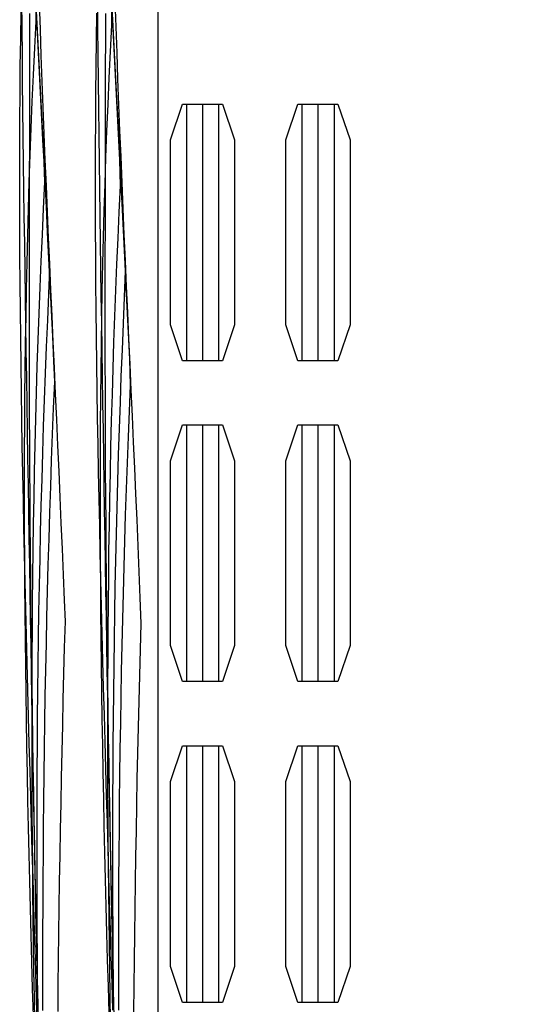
# Model space of a CAD drawing. Header units: metres. Extents: x 209848 to 209928, y 1182430 to 1182563.
# Tile 473 of 656: x 209849.52 to 209851.56, y 1182484.24 to 1182488.14. Entities that reach past the tile are written whole.
import ezdxf

# ---------------------------------------------------------------- set-up
doc = ezdxf.new("R2010")
doc.units = ezdxf.units.M
doc.header["$MEASUREMENT"] = 0
doc.linetypes.add('DGN Style 2', pattern=[15.036391, 9.021834, -6.014556])
doc.layers.get('0').update_dxf_attribs({"color": 254})

# ---------------------------------------------------------------- blocks, each defined once
blk = doc.blocks.new('*U2')
at = {"color": 40, "linetype": 'Continuous'}
for p, q in [((-1.781, -11.0043), (-1.781, -10.8981)), ((-1.7811, -11.1105), (-1.781, -11.0043)), ((-1.7813, -11.2167), (-1.7811, -11.1105)), ((-1.7815, -11.3229), (-1.7813, -11.2167)), ((-1.7817, -11.4291), (-1.7815, -11.3229)), ((-1.7819, -11.5353), (-1.7817, -11.4291)), ((-1.7821, -11.6415), (-1.7819, -11.5353)), ((-1.7823, -11.7477), (-1.7821, -11.6415)), ((-1.7825, -11.854), (-1.7823, -11.7477)), ((-1.7826, -11.9603), (-1.7825, -11.854)), ((-1.7827, -12.0666), (-1.7826, -11.9603)), ((-1.7826, -12.173), (-1.7827, -12.0666)), ((-1.7825, -12.2794), (-1.7826, -12.173)), ((-1.7823, -12.3859), (-1.7825, -12.2794)), ((-1.782, -12.4923), (-1.7823, -12.3859)), ((-1.7816, -12.5989), (-1.782, -12.4923)), ((-1.7811, -12.7054), (-1.7816, -12.5989)), ((-1.7804, -12.812), (-1.7811, -12.7054)), ((-1.7796, -12.9186), (-1.7804, -12.812)), ((-1.7787, -13.0252), (-1.7796, -12.9186)), ((-1.7777, -13.1317), (-1.7787, -13.0252)), ((-1.7766, -13.2383), (-1.7777, -13.1317)), ((-1.7753, -13.3449), (-1.7766, -13.2383)), ((-1.774, -13.4515), (-1.7753, -13.3449)), ((-1.7725, -13.558), (-1.774, -13.4515)), ((-1.771, -13.6646), (-1.7725, -13.558)), ((-1.7693, -13.7711), (-1.771, -13.6646)), ((-1.7676, -13.8776), (-1.7693, -13.7711)), ((-1.7658, -13.9841), (-1.7676, -13.8776)), ((-1.7639, -14.0906), (-1.7658, -13.9841)), ((-1.7619, -14.1971), (-1.7639, -14.0906)), ((-1.7598, -14.3035), (-1.7619, -14.1971)), ((-1.7577, -14.4099), (-1.7598, -14.3035)), ((-1.7555, -14.5163), (-1.7577, -14.4099)), ((-1.7532, -14.6226), (-1.7555, -14.5163)), ((-1.7508, -14.7289), (-1.7532, -14.6226)), ((-1.7485, -14.8352), (-1.7508, -14.7289))]:
    blk.add_line(p, q, dxfattribs=at)
at = {"color": 3, "linetype": 'Continuous'}
for p, q in [((-1.481, -11.0046), (-1.481, -10.8982)), ((-1.4811, -11.111), (-1.481, -11.0046)), ((-1.4813, -11.2173), (-1.4811, -11.111)), ((-1.4815, -11.3235), (-1.4813, -11.2173)), ((-1.4817, -11.4297), (-1.4815, -11.3235)), ((-1.4819, -11.5359), (-1.4817, -11.4297)), ((-1.4821, -11.642), (-1.4819, -11.5359)), ((-1.4823, -11.7482), (-1.4821, -11.642)), ((-1.4825, -11.8543), (-1.4823, -11.7482)), ((-1.4826, -11.9604), (-1.4825, -11.8543)), ((-1.4827, -12.0666), (-1.4826, -11.9604)), ((-1.4826, -12.1727), (-1.4827, -12.0666)), ((-1.4825, -12.2788), (-1.4826, -12.1727)), ((-1.4823, -12.385), (-1.4825, -12.2788)), ((-1.482, -12.4912), (-1.4823, -12.385)), ((-1.4816, -12.5974), (-1.482, -12.4912)), ((-1.4811, -12.7036), (-1.4816, -12.5974)), ((-1.4804, -12.8098), (-1.4811, -12.7036)), ((-1.4796, -12.916), (-1.4804, -12.8098)), ((-1.4787, -13.0223), (-1.4796, -12.916)), ((-1.4777, -13.1285), (-1.4787, -13.0223)), ((-1.4766, -13.2348), (-1.4777, -13.1285)), ((-1.4753, -13.3411), (-1.4766, -13.2348)), ((-1.474, -13.4474), (-1.4753, -13.3411)), ((-1.4725, -13.5537), (-1.474, -13.4474)), ((-1.471, -13.6599), (-1.4725, -13.5537)), ((-1.4694, -13.7662), (-1.471, -13.6599)), ((-1.4676, -13.8725), (-1.4694, -13.7662)), ((-1.4658, -13.9788), (-1.4676, -13.8725)), ((-1.4639, -14.085), (-1.4658, -13.9788)), ((-1.4619, -14.1912), (-1.4639, -14.085)), ((-1.4599, -14.2975), (-1.4619, -14.1912)), ((-1.4577, -14.4037), (-1.4599, -14.2975)), ((-1.4555, -14.5098), (-1.4577, -14.4037)), ((-1.4533, -14.616), (-1.4555, -14.5098)), ((-1.4509, -14.7221), (-1.4533, -14.616)), ((-1.4485, -14.8282), (-1.4509, -14.7221))]:
    blk.add_line(p, q, dxfattribs=at)
blk = doc.blocks.new('*U3')
at = {"color": 40, "linetype": 'Continuous'}
for p, q in [((-1.8117, -10.9564), (-1.8126, -10.8496)), ((-1.8107, -11.0631), (-1.8117, -10.9564)), ((-1.8096, -11.1698), (-1.8107, -11.0631)), ((-1.8084, -11.2765), (-1.8096, -11.1698)), ((-1.8072, -11.3831), (-1.8084, -11.2765)), ((-1.8058, -11.4896), (-1.8072, -11.3831)), ((-1.8044, -11.5961), (-1.8058, -11.4896)), ((-1.803, -11.7026), (-1.8044, -11.5961)), ((-1.8015, -11.809), (-1.803, -11.7026)), ((-1.8, -11.9153), (-1.8015, -11.809)), ((-1.7984, -12.0216), (-1.8, -11.9153)), ((-1.7968, -12.1279), (-1.7984, -12.0216)), ((-1.7952, -12.2341), (-1.7968, -12.1279)), ((-1.7936, -12.3402), (-1.7952, -12.2341)), ((-1.7919, -12.4463), (-1.7936, -12.3402)), ((-1.7903, -12.5524), (-1.7919, -12.4463)), ((-1.7886, -12.6584), (-1.7903, -12.5524)), ((-1.7869, -12.7644), (-1.7886, -12.6584)), ((-1.7852, -12.8703), (-1.7869, -12.7644)), ((-1.7835, -12.9762), (-1.7852, -12.8703)), ((-1.7818, -13.082), (-1.7835, -12.9762)), ((-1.78, -13.1878), (-1.7818, -13.082)), ((-1.7783, -13.2936), (-1.78, -13.1878)), ((-1.7765, -13.3994), (-1.7783, -13.2936)), ((-1.7747, -13.5051), (-1.7765, -13.3994)), ((-1.7728, -13.6108), (-1.7747, -13.5051)), ((-1.771, -13.7164), (-1.7728, -13.6108)), ((-1.7691, -13.822), (-1.771, -13.7164)), ((-1.7671, -13.9276), (-1.7691, -13.822)), ((-1.7652, -14.0332), (-1.7671, -13.9276)), ((-1.7631, -14.1388), (-1.7652, -14.0332)), ((-1.7611, -14.2443), (-1.7631, -14.1388)), ((-1.7589, -14.3498), (-1.7611, -14.2443)), ((-1.7568, -14.4553), (-1.7589, -14.3498)), ((-1.7545, -14.5607), (-1.7568, -14.4553)), ((-1.7522, -14.6661), (-1.7545, -14.5607)), ((-1.7499, -14.7715), (-1.7522, -14.6661)), ((-1.7475, -14.8769), (-1.7499, -14.7715))]:
    blk.add_line(p, q, dxfattribs=at)
at = {"color": 3, "linetype": 'Continuous'}
for p, q in [((-1.5118, -10.9535), (-1.5126, -10.8471)), ((-1.5108, -11.06), (-1.5118, -10.9535)), ((-1.5097, -11.1665), (-1.5108, -11.06)), ((-1.5085, -11.2729), (-1.5097, -11.1665)), ((-1.5072, -11.3793), (-1.5085, -11.2729)), ((-1.5059, -11.4857), (-1.5072, -11.3793)), ((-1.5045, -11.592), (-1.5059, -11.4857)), ((-1.503, -11.6984), (-1.5045, -11.592)), ((-1.5015, -11.8047), (-1.503, -11.6984)), ((-1.5, -11.9109), (-1.5015, -11.8047)), ((-1.4984, -12.0171), (-1.5, -11.9109)), ((-1.4968, -12.1233), (-1.4984, -12.0171)), ((-1.4952, -12.2295), (-1.4968, -12.1233)), ((-1.4936, -12.3356), (-1.4952, -12.2295)), ((-1.492, -12.4416), (-1.4936, -12.3356)), ((-1.4903, -12.5477), (-1.492, -12.4416)), ((-1.4886, -12.6536), (-1.4903, -12.5477)), ((-1.4869, -12.7596), (-1.4886, -12.6536)), ((-1.4852, -12.8654), (-1.4869, -12.7596)), ((-1.4835, -12.9713), (-1.4852, -12.8654)), ((-1.4818, -13.0771), (-1.4835, -12.9713)), ((-1.4801, -13.1828), (-1.4818, -13.0771)), ((-1.4783, -13.2886), (-1.4801, -13.1828)), ((-1.4765, -13.3942), (-1.4783, -13.2886)), ((-1.4747, -13.4999), (-1.4765, -13.3942)), ((-1.4729, -13.6055), (-1.4747, -13.4999)), ((-1.471, -13.711), (-1.4729, -13.6055)), ((-1.4691, -13.8165), (-1.471, -13.711)), ((-1.4672, -13.922), (-1.4691, -13.8165)), ((-1.4652, -14.0275), (-1.4672, -13.922)), ((-1.4632, -14.1329), (-1.4652, -14.0275)), ((-1.4611, -14.2383), (-1.4632, -14.1329)), ((-1.459, -14.3436), (-1.4611, -14.2383)), ((-1.4568, -14.4489), (-1.459, -14.3436)), ((-1.4546, -14.5542), (-1.4568, -14.4489)), ((-1.4523, -14.6595), (-1.4546, -14.5542)), ((-1.45, -14.7647), (-1.4523, -14.6595)), ((-1.4476, -14.8699), (-1.45, -14.7647))]:
    blk.add_line(p, q, dxfattribs=at)
blk = doc.blocks.new('*U4')
at = {"color": 40, "linetype": 'Continuous'}
for p, q in [((-1.8174, -10.9994), (-1.8158, -10.8921)), ((-1.8188, -11.1068), (-1.8174, -10.9994)), ((-1.8199, -11.2142), (-1.8188, -11.1068)), ((-1.8206, -11.3217), (-1.8199, -11.2142)), ((-1.8211, -11.4292), (-1.8206, -11.3217)), ((-1.8213, -11.5367), (-1.8211, -11.4292)), ((-1.8212, -11.6442), (-1.8213, -11.5367)), ((-1.8209, -11.7518), (-1.8212, -11.6442)), ((-1.8203, -11.8593), (-1.8209, -11.7518)), ((-1.8196, -11.9669), (-1.8203, -11.8593)), ((-1.8186, -12.0744), (-1.8196, -11.9669)), ((-1.8174, -12.182), (-1.8186, -12.0744)), ((-1.816, -12.2894), (-1.8174, -12.182)), ((-1.8145, -12.3969), (-1.816, -12.2894)), ((-1.8128, -12.5043), (-1.8145, -12.3969)), ((-1.8109, -12.6117), (-1.8128, -12.5043)), ((-1.8089, -12.7191), (-1.8109, -12.6117)), ((-1.8067, -12.8264), (-1.8089, -12.7191)), ((-1.8045, -12.9336), (-1.8067, -12.8264)), ((-1.8021, -13.0408), (-1.8045, -12.9336)), ((-1.7996, -13.1479), (-1.8021, -13.0408)), ((-1.7971, -13.255), (-1.7996, -13.1479)), ((-1.7944, -13.3619), (-1.7971, -13.255)), ((-1.7917, -13.4689), (-1.7944, -13.3619)), ((-1.7889, -13.5757), (-1.7917, -13.4689)), ((-1.7861, -13.6825), (-1.7889, -13.5757)), ((-1.7832, -13.7892), (-1.7861, -13.6825)), ((-1.7803, -13.8959), (-1.7832, -13.7892)), ((-1.7773, -14.0024), (-1.7803, -13.8959)), ((-1.7743, -14.1089), (-1.7773, -14.0024)), ((-1.7713, -14.2153), (-1.7743, -14.1089)), ((-1.7682, -14.3217), (-1.7713, -14.2153)), ((-1.7651, -14.4279), (-1.7682, -14.3217)), ((-1.7621, -14.5341), (-1.7651, -14.4279)), ((-1.759, -14.6403), (-1.7621, -14.5341)), ((-1.7559, -14.7463), (-1.759, -14.6403)), ((-1.7528, -14.8523), (-1.7559, -14.7463))]:
    blk.add_line(p, q, dxfattribs=at)
at = {"color": 3, "linetype": 'Continuous'}
for p, q in [((-1.5175, -11.0032), (-1.5158, -10.8968)), ((-1.5188, -11.1097), (-1.5175, -11.0032)), ((-1.5199, -11.2163), (-1.5188, -11.1097)), ((-1.5206, -11.323), (-1.5199, -11.2163)), ((-1.5211, -11.4297), (-1.5206, -11.323)), ((-1.5213, -11.5365), (-1.5211, -11.4297)), ((-1.5212, -11.6434), (-1.5213, -11.5365)), ((-1.5209, -11.7503), (-1.5212, -11.6434)), ((-1.5204, -11.8572), (-1.5209, -11.7503)), ((-1.5196, -11.9641), (-1.5204, -11.8572)), ((-1.5186, -12.0711), (-1.5196, -11.9641)), ((-1.5174, -12.1781), (-1.5186, -12.0711)), ((-1.5161, -12.2851), (-1.5174, -12.1781)), ((-1.5145, -12.3921), (-1.5161, -12.2851)), ((-1.5128, -12.4991), (-1.5145, -12.3921)), ((-1.5109, -12.6061), (-1.5128, -12.4991)), ((-1.5089, -12.7131), (-1.5109, -12.6061)), ((-1.5068, -12.82), (-1.5089, -12.7131)), ((-1.5045, -12.927), (-1.5068, -12.82)), ((-1.5022, -13.0339), (-1.5045, -12.927)), ((-1.4997, -13.1407), (-1.5022, -13.0339)), ((-1.4972, -13.2476), (-1.4997, -13.1407)), ((-1.4945, -13.3543), (-1.4972, -13.2476)), ((-1.4918, -13.4611), (-1.4945, -13.3543)), ((-1.489, -13.5678), (-1.4918, -13.4611)), ((-1.4862, -13.6744), (-1.489, -13.5678)), ((-1.4833, -13.781), (-1.4862, -13.6744)), ((-1.4804, -13.8875), (-1.4833, -13.781)), ((-1.4774, -13.994), (-1.4804, -13.8875)), ((-1.4744, -14.1004), (-1.4774, -13.994)), ((-1.4714, -14.2067), (-1.4744, -14.1004)), ((-1.4683, -14.313), (-1.4714, -14.2067)), ((-1.4653, -14.4193), (-1.4683, -14.313)), ((-1.4622, -14.5254), (-1.4653, -14.4193)), ((-1.4591, -14.6315), (-1.4622, -14.5254)), ((-1.456, -14.7376), (-1.4591, -14.6315)), ((-1.4529, -14.8436), (-1.456, -14.7376))]:
    blk.add_line(p, q, dxfattribs=at)
blk = doc.blocks.new('*U5')
at = {"color": 40, "linetype": 'Continuous'}
for p, q in [((-1.7565, -10.9292), (-1.7573, -10.8382)), ((-1.7619, -11.035), (-1.7565, -10.9292)), ((-1.7669, -11.1408), (-1.7619, -11.035)), ((-1.7715, -11.2467), (-1.7669, -11.1408)), ((-1.7758, -11.3527), (-1.7715, -11.2467)), ((-1.7797, -11.4587), (-1.7758, -11.3527)), ((-1.7833, -11.5649), (-1.7797, -11.4587)), ((-1.7865, -11.6711), (-1.7833, -11.5649)), ((-1.7894, -11.7774), (-1.7865, -11.6711)), ((-1.792, -11.8837), (-1.7894, -11.7774)), ((-1.7943, -11.9901), (-1.792, -11.8837)), ((-1.7962, -12.0965), (-1.7943, -11.9901)), ((-1.7979, -12.203), (-1.7962, -12.0965)), ((-1.7992, -12.3095), (-1.7979, -12.203)), ((-1.8003, -12.416), (-1.7992, -12.3095)), ((-1.8011, -12.5226), (-1.8003, -12.416)), ((-1.8017, -12.6292), (-1.8011, -12.5226)), ((-1.802, -12.7358), (-1.8017, -12.6292)), ((-1.802, -12.8424), (-1.802, -12.7358)), ((-1.8018, -12.949), (-1.802, -12.8424)), ((-1.8014, -13.0556), (-1.8018, -12.949)), ((-1.8007, -13.1623), (-1.8014, -13.0556)), ((-1.7999, -13.2689), (-1.8007, -13.1623)), ((-1.7988, -13.3755), (-1.7999, -13.2689)), ((-1.7975, -13.4821), (-1.7988, -13.3755)), ((-1.7961, -13.5886), (-1.7975, -13.4821)), ((-1.7945, -13.6952), (-1.7961, -13.5886)), ((-1.7927, -13.8017), (-1.7945, -13.6952)), ((-1.7907, -13.9082), (-1.7927, -13.8017)), ((-1.7886, -14.0147), (-1.7907, -13.9082)), ((-1.7863, -14.1211), (-1.7886, -14.0147)), ((-1.7839, -14.2275), (-1.7863, -14.1211)), ((-1.7814, -14.3338), (-1.7839, -14.2275)), ((-1.7788, -14.4402), (-1.7814, -14.3338)), ((-1.776, -14.5464), (-1.7788, -14.4402)), ((-1.7731, -14.6527), (-1.776, -14.5464)), ((-1.7702, -14.7588), (-1.7731, -14.6527)), ((-1.7672, -14.865), (-1.7702, -14.7588))]:
    blk.add_line(p, q, dxfattribs=at)
at = {"color": 3, "linetype": 'Continuous'}
for p, q in [((-1.4569, -10.9445), (-1.4573, -10.8372)), ((-1.4622, -11.0491), (-1.4569, -10.9445)), ((-1.4672, -11.1539), (-1.4622, -11.0491)), ((-1.4718, -11.2588), (-1.4672, -11.1539)), ((-1.476, -11.3637), (-1.4718, -11.2588)), ((-1.4799, -11.4688), (-1.476, -11.3637)), ((-1.4834, -11.574), (-1.4799, -11.4688)), ((-1.4866, -11.6793), (-1.4834, -11.574)), ((-1.4895, -11.7846), (-1.4866, -11.6793)), ((-1.4921, -11.8901), (-1.4895, -11.7846)), ((-1.4943, -11.9956), (-1.4921, -11.8901)), ((-1.4963, -12.1012), (-1.4943, -11.9956)), ((-1.4979, -12.2069), (-1.4963, -12.1012)), ((-1.4993, -12.3126), (-1.4979, -12.2069)), ((-1.5003, -12.4183), (-1.4993, -12.3126)), ((-1.5011, -12.5242), (-1.5003, -12.4183)), ((-1.5017, -12.63), (-1.5011, -12.5242)), ((-1.502, -12.7359), (-1.5017, -12.63)), ((-1.502, -12.8419), (-1.502, -12.7359)), ((-1.5018, -12.9478), (-1.502, -12.8419)), ((-1.5014, -13.0538), (-1.5018, -12.9478)), ((-1.5008, -13.1598), (-1.5014, -13.0538)), ((-1.4999, -13.2659), (-1.5008, -13.1598)), ((-1.4988, -13.3719), (-1.4999, -13.2659)), ((-1.4976, -13.478), (-1.4988, -13.3719)), ((-1.4961, -13.584), (-1.4976, -13.478)), ((-1.4945, -13.6901), (-1.4961, -13.584)), ((-1.4927, -13.7962), (-1.4945, -13.6901)), ((-1.4908, -13.9022), (-1.4927, -13.7962)), ((-1.4887, -14.0083), (-1.4908, -13.9022)), ((-1.4864, -14.1143), (-1.4887, -14.0083)), ((-1.484, -14.2204), (-1.4864, -14.1143)), ((-1.4815, -14.3264), (-1.484, -14.2204)), ((-1.4789, -14.4324), (-1.4815, -14.3264)), ((-1.4761, -14.5384), (-1.4789, -14.4324)), ((-1.4733, -14.6443), (-1.4761, -14.5384)), ((-1.4703, -14.7503), (-1.4733, -14.6443)), ((-1.4673, -14.8562), (-1.4703, -14.7503))]:
    blk.add_line(p, q, dxfattribs=at)
blk = doc.blocks.new('*U6')
at = {"color": 40, "linetype": 'Continuous'}
for p, q in [((-1.7506, -10.9752), (-1.7559, -10.8715)), ((-1.7454, -11.0789), (-1.7506, -10.9752)), ((-1.7401, -11.1824), (-1.7454, -11.0789)), ((-1.7348, -11.2861), (-1.7401, -11.1824)), ((-1.7296, -11.3896), (-1.7348, -11.2861)), ((-1.7246, -11.4861), (-1.7296, -11.3896)), ((-1.7216, -11.5665), (-1.7246, -11.4861)), ((-1.7267, -11.6705), (-1.7216, -11.5665)), ((-1.7316, -11.7744), (-1.7267, -11.6705)), ((-1.7362, -11.8784), (-1.7316, -11.7744)), ((-1.7404, -11.9824), (-1.7362, -11.8784)), ((-1.7444, -12.0864), (-1.7404, -11.9824)), ((-1.7481, -12.1904), (-1.7444, -12.0864)), ((-1.7515, -12.2945), (-1.7481, -12.1904)), ((-1.7546, -12.3986), (-1.7515, -12.2945)), ((-1.7575, -12.5027), (-1.7546, -12.3986)), ((-1.76, -12.6068), (-1.7575, -12.5027)), ((-1.7624, -12.7109), (-1.76, -12.6068)), ((-1.7644, -12.815), (-1.7624, -12.7109)), ((-1.7663, -12.9192), (-1.7644, -12.815)), ((-1.7678, -13.0233), (-1.7663, -12.9192)), ((-1.7692, -13.1274), (-1.7678, -13.0233)), ((-1.7703, -13.2316), (-1.7692, -13.1274)), ((-1.7712, -13.3358), (-1.7703, -13.2316)), ((-1.7718, -13.4399), (-1.7712, -13.3358)), ((-1.7723, -13.544), (-1.7718, -13.4399)), ((-1.7725, -13.6482), (-1.7723, -13.544)), ((-1.7725, -13.7523), (-1.7725, -13.6482)), ((-1.7724, -13.8564), (-1.7725, -13.7523)), ((-1.772, -13.9605), (-1.7724, -13.8564)), ((-1.7715, -14.0645), (-1.772, -13.9605)), ((-1.7708, -14.1686), (-1.7715, -14.0645)), ((-1.7699, -14.2726), (-1.7708, -14.1686)), ((-1.7688, -14.3765), (-1.7699, -14.2726)), ((-1.7676, -14.4804), (-1.7688, -14.3765)), ((-1.7663, -14.5843), (-1.7676, -14.4804)), ((-1.7647, -14.6882), (-1.7663, -14.5843)), ((-1.7631, -14.7919), (-1.7647, -14.6882)), ((-1.7613, -14.8957), (-1.7631, -14.7919))]:
    blk.add_line(p, q, dxfattribs=at)
at = {"color": 3, "linetype": 'Continuous'}
for p, q in [((-1.451, -10.9599), (-1.4563, -10.8563)), ((-1.4458, -11.0636), (-1.451, -10.9599)), ((-1.4405, -11.1672), (-1.4458, -11.0636)), ((-1.4352, -11.2709), (-1.4405, -11.1672)), ((-1.43, -11.3744), (-1.4352, -11.2709)), ((-1.4247, -11.478), (-1.43, -11.3744)), ((-1.4219, -11.5814), (-1.4247, -11.478)), ((-1.4271, -11.6845), (-1.4219, -11.5814)), ((-1.4319, -11.7876), (-1.4271, -11.6845)), ((-1.4364, -11.8907), (-1.4319, -11.7876)), ((-1.4406, -11.9938), (-1.4364, -11.8907)), ((-1.4446, -12.097), (-1.4406, -11.9938)), ((-1.4482, -12.2002), (-1.4446, -12.097)), ((-1.4516, -12.3035), (-1.4482, -12.2002)), ((-1.4547, -12.4068), (-1.4516, -12.3035)), ((-1.4575, -12.5101), (-1.4547, -12.4068)), ((-1.4601, -12.6135), (-1.4575, -12.5101)), ((-1.4624, -12.7168), (-1.4601, -12.6135)), ((-1.4645, -12.8203), (-1.4624, -12.7168)), ((-1.4663, -12.9237), (-1.4645, -12.8203)), ((-1.4679, -13.0272), (-1.4663, -12.9237)), ((-1.4692, -13.1306), (-1.4679, -13.0272)), ((-1.4703, -13.2341), (-1.4692, -13.1306)), ((-1.4712, -13.3377), (-1.4703, -13.2341)), ((-1.4718, -13.4412), (-1.4712, -13.3377)), ((-1.4723, -13.5447), (-1.4718, -13.4412)), ((-1.4725, -13.6483), (-1.4723, -13.5447)), ((-1.4725, -13.7518), (-1.4725, -13.6483)), ((-1.4724, -13.8554), (-1.4725, -13.7518)), ((-1.472, -13.9589), (-1.4724, -13.8554)), ((-1.4715, -14.0625), (-1.472, -13.9589)), ((-1.4708, -14.166), (-1.4715, -14.0625)), ((-1.4699, -14.2695), (-1.4708, -14.166)), ((-1.4688, -14.373), (-1.4699, -14.2695)), ((-1.4676, -14.4765), (-1.4688, -14.373)), ((-1.4663, -14.5799), (-1.4676, -14.4765)), ((-1.4648, -14.6834), (-1.4663, -14.5799)), ((-1.4631, -14.7868), (-1.4648, -14.6834)), ((-1.4614, -14.8901), (-1.4631, -14.7868))]:
    blk.add_line(p, q, dxfattribs=at)
blk = doc.blocks.new('*U7')
at = {"color": 40, "linetype": 'Continuous'}
for p, q in [((-1.7509, -10.9705), (-1.7563, -10.8632)), ((-1.7454, -11.0777), (-1.7509, -10.9705)), ((-1.74, -11.1847), (-1.7454, -11.0777)), ((-1.7345, -11.2917), (-1.74, -11.1847)), ((-1.7291, -11.3986), (-1.7345, -11.2917)), ((-1.7237, -11.5055), (-1.7291, -11.3986)), ((-1.7183, -11.6122), (-1.7237, -11.5055)), ((-1.7129, -11.7189), (-1.7183, -11.6122)), ((-1.7076, -11.8254), (-1.7129, -11.7189)), ((-1.7026, -11.9078), (-1.7076, -11.8254)), ((-1.7057, -12.0081), (-1.7026, -11.9078)), ((-1.7104, -12.1129), (-1.7057, -12.0081)), ((-1.7148, -12.2177), (-1.7104, -12.1129)), ((-1.7189, -12.3225), (-1.7148, -12.2177)), ((-1.7228, -12.4274), (-1.7189, -12.3225)), ((-1.7265, -12.5323), (-1.7228, -12.4274)), ((-1.7298, -12.6372), (-1.7265, -12.5323)), ((-1.7329, -12.7421), (-1.7298, -12.6372)), ((-1.7358, -12.847), (-1.7329, -12.7421)), ((-1.7384, -12.952), (-1.7358, -12.847)), ((-1.7408, -13.0569), (-1.7384, -12.952)), ((-1.743, -13.1619), (-1.7408, -13.0569)), ((-1.7449, -13.2669), (-1.743, -13.1619)), ((-1.7466, -13.3719), (-1.7449, -13.2669)), ((-1.7481, -13.4768), (-1.7466, -13.3719)), ((-1.7493, -13.5818), (-1.7481, -13.4768)), ((-1.7504, -13.6868), (-1.7493, -13.5818)), ((-1.7512, -13.7918), (-1.7504, -13.6868)), ((-1.7519, -13.8968), (-1.7512, -13.7918)), ((-1.7524, -14.0018), (-1.7519, -13.8968)), ((-1.7526, -14.1067), (-1.7524, -14.0018)), ((-1.7527, -14.2117), (-1.7526, -14.1067)), ((-1.7526, -14.3167), (-1.7527, -14.2117)), ((-1.7523, -14.4216), (-1.7526, -14.3167)), ((-1.7519, -14.5265), (-1.7523, -14.4216)), ((-1.7513, -14.6315), (-1.7519, -14.5265)), ((-1.7505, -14.7364), (-1.7513, -14.6315)), ((-1.7496, -14.8413), (-1.7505, -14.7364))]:
    blk.add_line(p, q, dxfattribs=at)
at = {"color": 3, "linetype": 'Continuous'}
for p, q in [((-1.4513, -10.9552), (-1.4567, -10.8481)), ((-1.4458, -11.0624), (-1.4513, -10.9552)), ((-1.4404, -11.1695), (-1.4458, -11.0624)), ((-1.4349, -11.2765), (-1.4404, -11.1695)), ((-1.4295, -11.3834), (-1.4349, -11.2765)), ((-1.4241, -11.4903), (-1.4295, -11.3834)), ((-1.4187, -11.5971), (-1.4241, -11.4903)), ((-1.4133, -11.7039), (-1.4187, -11.5971)), ((-1.408, -11.8106), (-1.4133, -11.7039)), ((-1.4027, -11.9172), (-1.408, -11.8106)), ((-1.406, -12.0215), (-1.4027, -11.9172)), ((-1.4106, -12.1255), (-1.406, -12.0215)), ((-1.415, -12.2296), (-1.4106, -12.1255)), ((-1.4192, -12.3336), (-1.415, -12.2296)), ((-1.423, -12.4377), (-1.4192, -12.3336)), ((-1.4266, -12.5419), (-1.423, -12.4377)), ((-1.43, -12.6461), (-1.4266, -12.5419)), ((-1.4331, -12.7503), (-1.43, -12.6461)), ((-1.4359, -12.8545), (-1.4331, -12.7503)), ((-1.4385, -12.9588), (-1.4359, -12.8545)), ((-1.4409, -13.0631), (-1.4385, -12.9588)), ((-1.443, -13.1674), (-1.4409, -13.0631)), ((-1.4449, -13.2717), (-1.443, -13.1674)), ((-1.4466, -13.3761), (-1.4449, -13.2717)), ((-1.4481, -13.4805), (-1.4466, -13.3761)), ((-1.4494, -13.5849), (-1.4481, -13.4805)), ((-1.4504, -13.6893), (-1.4494, -13.5849)), ((-1.4513, -13.7937), (-1.4504, -13.6893)), ((-1.4519, -13.8981), (-1.4513, -13.7937)), ((-1.4524, -14.0025), (-1.4519, -13.8981)), ((-1.4526, -14.107), (-1.4524, -14.0025)), ((-1.4527, -14.2114), (-1.4526, -14.107)), ((-1.4526, -14.3159), (-1.4527, -14.2114)), ((-1.4523, -14.4203), (-1.4526, -14.3159)), ((-1.4519, -14.5248), (-1.4523, -14.4203)), ((-1.4513, -14.6293), (-1.4519, -14.5248)), ((-1.4505, -14.7338), (-1.4513, -14.6293)), ((-1.4496, -14.8382), (-1.4505, -14.7338))]:
    blk.add_line(p, q, dxfattribs=at)
blk = doc.blocks.new('*U8')
at = {"color": 3, "linetype": 'Continuous'}
for p, q in [((-1.4528, -10.9242), (-1.4581, -10.8208)), ((-1.4476, -11.0274), (-1.4528, -10.9242)), ((-1.4423, -11.1308), (-1.4476, -11.0274)), ((-1.4371, -11.234), (-1.4423, -11.1308)), ((-1.4318, -11.3373), (-1.4371, -11.234)), ((-1.4266, -11.4405), (-1.4318, -11.3373)), ((-1.4214, -11.5438), (-1.4266, -11.4405)), ((-1.4162, -11.647), (-1.4214, -11.5438)), ((-1.411, -11.7502), (-1.4162, -11.647)), ((-1.4059, -11.8534), (-1.411, -11.7502)), ((-1.4008, -11.9567), (-1.4059, -11.8534)), ((-1.3957, -12.0598), (-1.4008, -11.9567)), ((-1.3907, -12.1631), (-1.3957, -12.0598)), ((-1.3858, -12.2663), (-1.3907, -12.1631)), ((-1.3829, -12.3694), (-1.3858, -12.2663)), ((-1.3872, -12.4722), (-1.3829, -12.3694)), ((-1.3913, -12.575), (-1.3872, -12.4722)), ((-1.3951, -12.6778), (-1.3913, -12.575)), ((-1.3987, -12.7807), (-1.3951, -12.6778)), ((-1.4021, -12.8837), (-1.3987, -12.7807)), ((-1.4053, -12.9866), (-1.4021, -12.8837)), ((-1.4082, -13.0896), (-1.4053, -12.9866)), ((-1.411, -13.1926), (-1.4082, -13.0896)), ((-1.4135, -13.2956), (-1.411, -13.1926)), ((-1.4158, -13.3987), (-1.4135, -13.2956)), ((-1.418, -13.5018), (-1.4158, -13.3987)), ((-1.4199, -13.6049), (-1.418, -13.5018)), ((-1.4217, -13.708), (-1.4199, -13.6049)), ((-1.4232, -13.8112), (-1.4217, -13.708)), ((-1.4246, -13.9144), (-1.4232, -13.8112)), ((-1.4258, -14.0176), (-1.4246, -13.9144)), ((-1.4268, -14.1208), (-1.4258, -14.0176)), ((-1.4277, -14.2241), (-1.4268, -14.1208)), ((-1.4284, -14.3274), (-1.4277, -14.2241)), ((-1.4289, -14.4306), (-1.4284, -14.3274)), ((-1.4292, -14.5339), (-1.4289, -14.4306)), ((-1.4294, -14.6372), (-1.4292, -14.5339)), ((-1.4295, -14.7406), (-1.4294, -14.6372)), ((-1.4294, -14.8439), (-1.4295, -14.7406))]:
    blk.add_line(p, q, dxfattribs=at)
at = {"color": 40, "linetype": 'Continuous'}
for p, q in [((-1.7525, -10.9394), (-1.7577, -10.836)), ((-1.7472, -11.0427), (-1.7525, -10.9394)), ((-1.742, -11.146), (-1.7472, -11.0427)), ((-1.7367, -11.2492), (-1.742, -11.146)), ((-1.7314, -11.3525), (-1.7367, -11.2492)), ((-1.7262, -11.4557), (-1.7314, -11.3525)), ((-1.721, -11.5589), (-1.7262, -11.4557)), ((-1.7158, -11.662), (-1.721, -11.5589)), ((-1.7106, -11.7651), (-1.7158, -11.662)), ((-1.7055, -11.8682), (-1.7106, -11.7651)), ((-1.7004, -11.9713), (-1.7055, -11.8682)), ((-1.6954, -12.0744), (-1.7004, -11.9713)), ((-1.6904, -12.1774), (-1.6954, -12.0744)), ((-1.6857, -12.2745), (-1.6904, -12.1774)), ((-1.6827, -12.3569), (-1.6857, -12.2745)), ((-1.687, -12.4603), (-1.6827, -12.3569)), ((-1.6911, -12.5638), (-1.687, -12.4603)), ((-1.6949, -12.6673), (-1.6911, -12.5638)), ((-1.6985, -12.7709), (-1.6949, -12.6673)), ((-1.7019, -12.8744), (-1.6985, -12.7709)), ((-1.7051, -12.978), (-1.7019, -12.8744)), ((-1.7081, -13.0816), (-1.7051, -12.978)), ((-1.7109, -13.1852), (-1.7081, -13.0816)), ((-1.7134, -13.2888), (-1.7109, -13.1852)), ((-1.7158, -13.3924), (-1.7134, -13.2888)), ((-1.7179, -13.4961), (-1.7158, -13.3924)), ((-1.7199, -13.5998), (-1.7179, -13.4961)), ((-1.7216, -13.7035), (-1.7199, -13.5998)), ((-1.7232, -13.8072), (-1.7216, -13.7035)), ((-1.7246, -13.9109), (-1.7232, -13.8072)), ((-1.7258, -14.0146), (-1.7246, -13.9109)), ((-1.7268, -14.1184), (-1.7258, -14.0146)), ((-1.7277, -14.2221), (-1.7268, -14.1184)), ((-1.7284, -14.3259), (-1.7277, -14.2221)), ((-1.7289, -14.4296), (-1.7284, -14.3259)), ((-1.7292, -14.5334), (-1.7289, -14.4296)), ((-1.7294, -14.6371), (-1.7292, -14.5334)), ((-1.7295, -14.7409), (-1.7294, -14.6371)), ((-1.7294, -14.8446), (-1.7295, -14.7409))]:
    blk.add_line(p, q, dxfattribs=at)
blk = doc.blocks.new('*U9')
at = {"color": 40, "linetype": 'Continuous'}
for p, q in [((-1.7394, -10.9615), (-1.7429, -10.858)), ((-1.7358, -11.0648), (-1.7394, -10.9615)), ((-1.7321, -11.1681), (-1.7358, -11.0648)), ((-1.7282, -11.2713), (-1.7321, -11.1681)), ((-1.7242, -11.3746), (-1.7282, -11.2713)), ((-1.7201, -11.4777), (-1.7242, -11.3746)), ((-1.7158, -11.5808), (-1.7201, -11.4777)), ((-1.7115, -11.6838), (-1.7158, -11.5808)), ((-1.707, -11.7868), (-1.7115, -11.6838)), ((-1.7025, -11.8897), (-1.707, -11.7868)), ((-1.698, -11.9926), (-1.7025, -11.8897)), ((-1.6934, -12.0954), (-1.698, -11.9926)), ((-1.6887, -12.1982), (-1.6934, -12.0954)), ((-1.6841, -12.3009), (-1.6887, -12.1982)), ((-1.6794, -12.4036), (-1.6841, -12.3009)), ((-1.6748, -12.5062), (-1.6794, -12.4036)), ((-1.6701, -12.6087), (-1.6748, -12.5062)), ((-1.6656, -12.7112), (-1.6701, -12.6087)), ((-1.661, -12.8136), (-1.6656, -12.7112)), ((-1.6566, -12.9159), (-1.661, -12.8136)), ((-1.6523, -13.0183), (-1.6566, -12.9159)), ((-1.648, -13.1206), (-1.6523, -13.0183)), ((-1.6439, -13.2211), (-1.648, -13.1206)), ((-1.6406, -13.3053), (-1.6439, -13.2211)), ((-1.6434, -13.4081), (-1.6406, -13.3053)), ((-1.6462, -13.5109), (-1.6434, -13.4081)), ((-1.6488, -13.6138), (-1.6462, -13.5109)), ((-1.6512, -13.7166), (-1.6488, -13.6138)), ((-1.6535, -13.8195), (-1.6512, -13.7166)), ((-1.6557, -13.9224), (-1.6535, -13.8195)), ((-1.6578, -14.0253), (-1.6557, -13.9224)), ((-1.6597, -14.1282), (-1.6578, -14.0253)), ((-1.6615, -14.2312), (-1.6597, -14.1282)), ((-1.6632, -14.3341), (-1.6615, -14.2312)), ((-1.6647, -14.4371), (-1.6632, -14.3341)), ((-1.6661, -14.5401), (-1.6647, -14.4371)), ((-1.6674, -14.6431), (-1.6661, -14.5401)), ((-1.6686, -14.7461), (-1.6674, -14.6431)), ((-1.6696, -14.8491), (-1.6686, -14.7461))]:
    blk.add_line(p, q, dxfattribs=at)
at = {"color": 3, "linetype": 'Continuous'}
for p, q in [((-1.4396, -10.951), (-1.443, -10.8481)), ((-1.436, -11.0539), (-1.4396, -10.951)), ((-1.4323, -11.1568), (-1.436, -11.0539)), ((-1.4284, -11.2597), (-1.4323, -11.1568)), ((-1.4244, -11.3625), (-1.4284, -11.2597)), ((-1.4203, -11.4653), (-1.4244, -11.3625)), ((-1.4161, -11.5682), (-1.4203, -11.4653)), ((-1.4117, -11.6709), (-1.4161, -11.5682)), ((-1.4073, -11.7737), (-1.4117, -11.6709)), ((-1.4028, -11.8765), (-1.4073, -11.7737)), ((-1.3983, -11.9792), (-1.4028, -11.8765)), ((-1.3937, -12.0819), (-1.3983, -11.9792)), ((-1.389, -12.1846), (-1.3937, -12.0819)), ((-1.3844, -12.2873), (-1.389, -12.1846)), ((-1.3797, -12.39), (-1.3844, -12.2873)), ((-1.3751, -12.4927), (-1.3797, -12.39)), ((-1.3704, -12.5953), (-1.3751, -12.4927)), ((-1.3658, -12.698), (-1.3704, -12.5953)), ((-1.3613, -12.8006), (-1.3658, -12.698)), ((-1.3569, -12.9032), (-1.3613, -12.8006)), ((-1.3525, -13.0058), (-1.3569, -12.9032)), ((-1.3483, -13.1085), (-1.3525, -13.0058)), ((-1.3441, -13.2111), (-1.3483, -13.1085)), ((-1.3407, -13.3137), (-1.3441, -13.2111)), ((-1.3435, -13.4161), (-1.3407, -13.3137)), ((-1.3463, -13.5185), (-1.3435, -13.4161)), ((-1.3489, -13.6209), (-1.3463, -13.5185)), ((-1.3513, -13.7234), (-1.3489, -13.6209)), ((-1.3536, -13.8259), (-1.3513, -13.7234)), ((-1.3558, -13.9284), (-1.3536, -13.8259)), ((-1.3578, -14.0309), (-1.3558, -13.9284)), ((-1.3597, -14.1334), (-1.3578, -14.0309)), ((-1.3615, -14.236), (-1.3597, -14.1334)), ((-1.3632, -14.3386), (-1.3615, -14.236)), ((-1.3647, -14.4412), (-1.3632, -14.3386)), ((-1.3661, -14.5438), (-1.3647, -14.4412)), ((-1.3674, -14.6465), (-1.3661, -14.5438)), ((-1.3686, -14.7492), (-1.3674, -14.6465)), ((-1.3696, -14.8518), (-1.3686, -14.7492))]:
    blk.add_line(p, q, dxfattribs=at)
blk = doc.blocks.new('ATTEMP_4')
at = {"color": 3, "linetype": 'Continuous'}
for p, q in [((-10.262, 1.1615), (-11.278, 1.1615)), ((-8.992, 1.1615), (-10.008, 1.1615)), ((-7.722, 1.1615), (-8.738, 1.1615)), ((-10.262, 1.098), (-11.278, 1.098)), ((-8.992, 1.098), (-10.008, 1.098)), ((-7.722, 1.098), (-8.738, 1.098)), ((-10.262, 1.0345), (-11.278, 1.0345)), ((-8.992, 1.0345), (-10.008, 1.0345)), ((-7.722, 1.0345), (-8.738, 1.0345)), ((-10.262, 0.7045), (-11.278, 0.7045)), ((-8.992, 0.7045), (-10.008, 0.7045)), ((-7.722, 0.7045), (-8.738, 0.7045)), ((-10.262, 0.641), (-11.278, 0.641)), ((-8.992, 0.641), (-10.008, 0.641)), ((-7.722, 0.641), (-8.738, 0.641)), ((-10.262, 0.5775), (-11.278, 0.5775)), ((-8.992, 0.5775), (-10.008, 0.5775)), ((-7.722, 0.5775), (-8.738, 0.5775))]:
    blk.add_line(p, q, dxfattribs=at)
at = {"color": 254, "flags": 128}
blk.add_lwpolyline([(0, 1.275), (-13.6, 1.275), (-13.6, -1.275), (0, -1.275), (0, 1.275), (0, 1.275)], dxfattribs=at)
at = {"color": 254, "linetype": 'DGN Style 2', "flags": 128}
for points in [[(-10.262, 1.1772), (-10.262, 1.0188), (-10.4042, 0.971), (-11.1358, 0.971), (-11.278, 1.0188), (-11.278, 1.1772), (-11.1358, 1.225), (-10.4042, 1.225)], [(-8.992, 1.1772), (-8.992, 1.0188), (-9.1342, 0.971), (-9.8658, 0.971), (-10.008, 1.0188), (-10.008, 1.1772), (-9.8658, 1.225), (-9.1342, 1.225)], [(-7.722, 1.1772), (-7.722, 1.0188), (-7.8642, 0.971), (-8.5958, 0.971), (-8.738, 1.0188), (-8.738, 1.1772), (-8.5958, 1.225), (-7.8642, 1.225)], [(-10.262, 0.7202), (-10.262, 0.5618), (-10.4042, 0.514), (-11.1358, 0.514), (-11.278, 0.5618), (-11.278, 0.7202), (-11.1358, 0.768), (-10.4042, 0.768)], [(-8.992, 0.7202), (-8.992, 0.5618), (-9.1342, 0.514), (-9.8658, 0.514), (-10.008, 0.5618), (-10.008, 0.7202), (-9.8658, 0.768), (-9.1342, 0.768)], [(-7.722, 0.7202), (-7.722, 0.5618), (-7.8642, 0.514), (-8.5958, 0.514), (-8.738, 0.5618), (-8.738, 0.7202), (-8.5958, 0.768), (-7.8642, 0.768)]]:
    blk.add_lwpolyline(points, close=True, dxfattribs=at)
blk = doc.blocks.new('ATTEMP_1')
at = {"color": 254, "rotation": 90}
blk.add_blockref('ATTEMP_4', (0, -3.535), dxfattribs=at)
blk = doc.blocks.new('ATTEMP')
at = {"color": 3, "linetype": 'Continuous'}
for name in ['*U9', '*U8', '*U7', '*U6', '*U5', '*U4', '*U3', '*U2']:
    blk.add_blockref(name, (-8.5112, 0), dxfattribs=at)
at = {"color": 254}
blk.add_blockref('ATTEMP_1', (-8.5112, 0), dxfattribs=at)

msp = doc.modelspace()

# ---------------------------------------------------------------- block references
at = {"color": 1, "linetype": 'DGN Style 2'}
msp.add_blockref('ATTEMP', (209859.8559, 1182499.0611), dxfattribs=at)

doc.saveas('drawing.dxf')
